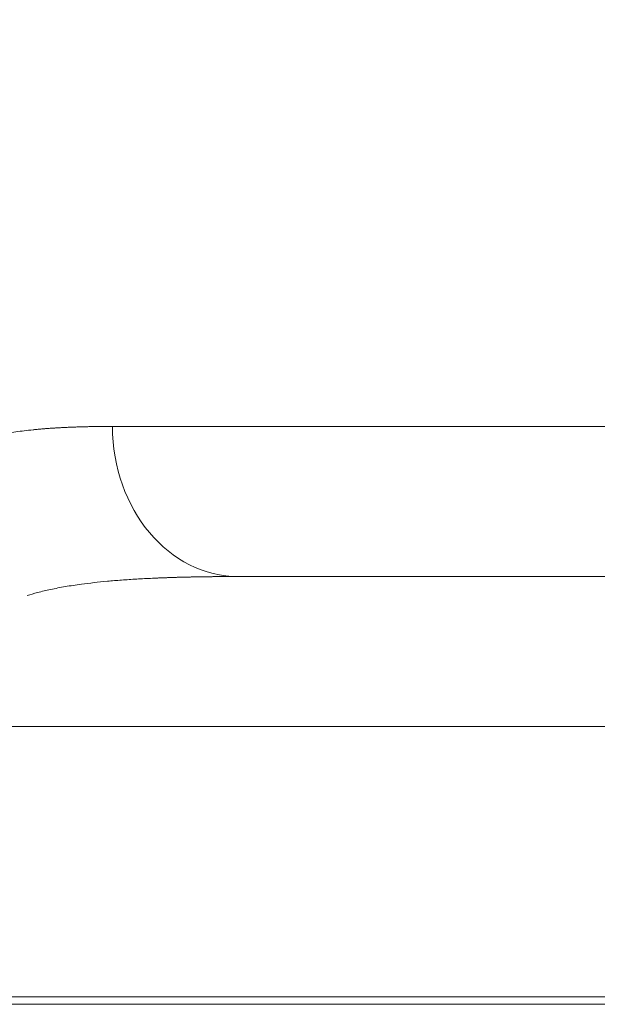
# Model space of a CAD drawing. Header units: millimetres. Extents: x 25069 to 61396, y 8621 to 21558.
# Tile 574 of 656: x 57239 to 57277, y 16116 to 16181. Entities that reach past the tile are written whole.
import ezdxf

# ---------------------------------------------------------------- set-up
doc = ezdxf.new("R2010")
doc.units = ezdxf.units.MM
doc.layers.add('10', color=7, linetype='Continuous')
doc.layers.add('dim', color=84, linetype='Continuous', lineweight=9)
doc.dimstyles.get("Standard").update_dxf_attribs({"dimtxt": 15, "dimasz": 5, "dimexe": 8, "dimexo": 5, "dimgap": 3, "dimtad": 0, "dimzin": 0, "dimdsep": 46, "dimtxsty": 'Standard', "dimblk": 'CLOSEDBLANK', "dimcen": 2, "dimclrd": 4, "dimclre": 3, "dimadec": 0, "dimazin": 0, "dimtfac": 1, "dimtofl": 0, "dimtmove": 0, "dimatfit": 3, "dimldrblk": 'CLOSEDBLANK', "dimfxl": 0, "dimtolj": 1, "dimtzin": 0, "dimarcsym": 0})

# ---------------------------------------------------------------- blocks, each defined once
blk = doc.blocks.new('_ClosedBlank')
at = {"color": 0, "linetype": 'ByBlock', "lineweight": -2}
for p, q in [((-1, 0.1667), (0, 0)), ((-1, 0.1667), (-1, -0.1667)), ((0, 0), (-1, -0.1667))]:
    blk.add_line(p, q, dxfattribs=at)
blk = doc.blocks.new('*D44')
at = {"layer": 'Defpoints', "color": 0, "lineweight": 18}
for p in [(57010.725, 16204.628), (57223.11, 16204.628), (57304.544, 16027.128)]:
    blk.add_point(p, dxfattribs=at)
at = {"layer": 'dim', "color": 3, "lineweight": -2}
for p, q in [((57203.11, 16204.628), (56990.725, 16204.628)), ((57284.544, 16027.128), (56990.725, 16027.128))]:
    blk.add_line(p, q, dxfattribs=at)
at = {"layer": 'dim', "color": 4, "lineweight": -3}
for p, q in [((57010.725, 16194.628), (57010.725, 16037.128)), ((57010.725, 16027.128), (57010.725, 16017.128))]:
    blk.add_line(p, q, dxfattribs=at)
at = {"layer": 'dim', "color": 4, "lineweight": -3, "xscale": 10, "yscale": 10, "zscale": 10}
for p, rotation in [((57010.725, 16204.628), 90), ((57010.725, 16027.128), 270)]:
    blk.add_blockref('_ClosedBlank', p, dxfattribs=dict(at, rotation=rotation))
at = {"layer": 'dim', "color": 0, "lineweight": 18, "insert": (57010.725, 15762.128), "char_height": 100, "attachment_point": 5, "rotation": 90}
blk.add_mtext('\\A1;177.50', dxfattribs=at)

msp = doc.modelspace()

# ---------------------------------------------------------------- linework, layer by layer
at = {"layer": '10', "color": 7, "linetype": 'Continuous', "lineweight": 20}
for p, q in [((57244.73, 16154.128), (57277.862, 16154.128)), ((57364.963, 16144.128), (57253.138, 16144.128)), ((57385.55, 16134.128), (57232.55, 16134.128)), ((57232.563, 16116.128), (57307.641, 16116.128)), ((57307.641, 16115.628), (57232.563, 16115.628))]:
    msp.add_line(p, q, dxfattribs=at)
msp.add_ellipse((57253.138, 16154.128), major_axis=(0, -10), ratio=0.840795, start_param=4.712389, end_param=6.283185, dxfattribs=at)
for points, knots in [([(57232.55, 16148.842), (57232.55, 16148.854), (57232.55, 16148.879), (57232.551, 16148.916), (57232.551, 16148.953), (57232.552, 16148.99), (57232.553, 16149.027), (57232.553, 16149.064), (57232.555, 16149.101), (57232.556, 16149.137), (57232.557, 16149.173), (57232.559, 16149.21), (57232.561, 16149.246), (57232.563, 16149.282), (57232.565, 16149.317), (57232.568, 16149.353), (57232.57, 16149.389), (57232.573, 16149.424), (57232.576, 16149.459), (57232.579, 16149.494), (57232.582, 16149.529), (57232.586, 16149.564), (57232.59, 16149.599), (57232.594, 16149.634), (57232.598, 16149.668), (57232.602, 16149.702), (57232.607, 16149.737), (57232.611, 16149.771), (57232.616, 16149.805), (57232.622, 16149.839), (57232.627, 16149.872), (57232.632, 16149.906), (57232.638, 16149.939), (57232.644, 16149.973), (57232.65, 16150.006), (57232.657, 16150.039), (57232.663, 16150.072), (57232.67, 16150.105), (57232.677, 16150.137), (57232.685, 16150.17), (57232.692, 16150.202), (57232.7, 16150.234), (57232.708, 16150.267), (57232.716, 16150.299), (57232.724, 16150.33), (57232.733, 16150.362), (57232.742, 16150.394), (57232.751, 16150.425), (57232.76, 16150.457), (57232.77, 16150.488), (57232.78, 16150.519), (57232.79, 16150.55), (57232.8, 16150.581), (57232.81, 16150.611), (57232.821, 16150.642), (57232.832, 16150.672), (57232.843, 16150.703), (57232.855, 16150.733), (57232.867, 16150.763), (57232.879, 16150.793), (57232.891, 16150.822), (57232.903, 16150.852), (57232.916, 16150.882), (57232.929, 16150.911), (57232.942, 16150.94), (57232.956, 16150.969), (57232.969, 16150.998), (57232.983, 16151.027), (57232.998, 16151.056), (57233.012, 16151.085), (57233.027, 16151.113), (57233.042, 16151.141), (57233.057, 16151.17), (57233.073, 16151.198), (57233.089, 16151.226), (57233.105, 16151.253), (57233.121, 16151.281), (57233.138, 16151.309), (57233.155, 16151.336), (57233.172, 16151.363), (57233.19, 16151.39), (57233.208, 16151.417), (57233.226, 16151.444), (57233.244, 16151.471), (57233.263, 16151.498), (57233.282, 16151.524), (57233.39, 16151.673), (57233.611, 16151.933), (57233.996, 16152.277), (57234.452, 16152.59), (57234.984, 16152.875), (57235.621, 16153.14), (57236.377, 16153.381), (57237.272, 16153.594), (57238.287, 16153.771), (57239.068, 16153.868), (57239.529, 16153.915), (57239.624, 16153.924), (57239.72, 16153.933), (57239.817, 16153.942), (57239.915, 16153.951), (57240.014, 16153.96), (57240.113, 16153.968), (57240.214, 16153.976), (57240.315, 16153.984), (57240.417, 16153.992), (57240.52, 16153.999), (57240.624, 16154.006), (57240.729, 16154.013), (57240.835, 16154.02), (57240.942, 16154.027), (57241.05, 16154.033), (57241.158, 16154.039), (57241.268, 16154.045), (57241.378, 16154.051), (57241.49, 16154.057), (57241.602, 16154.062), (57241.715, 16154.067), (57241.83, 16154.072), (57241.945, 16154.077), (57242.061, 16154.081), (57242.178, 16154.086), (57242.296, 16154.09), (57242.415, 16154.094), (57242.536, 16154.097), (57242.657, 16154.101), (57242.779, 16154.104), (57242.902, 16154.107), (57243.026, 16154.11), (57243.151, 16154.113), (57243.277, 16154.115), (57243.404, 16154.117), (57243.532, 16154.119), (57243.661, 16154.121), (57243.791, 16154.123), (57243.922, 16154.124), (57244.054, 16154.125), (57244.187, 16154.126), (57244.321, 16154.127), (57244.456, 16154.127), (57244.592, 16154.128), (57244.684, 16154.128), (57244.73, 16154.128)], [0, 0, 0, 0, 0.002709, 0.005423, 0.008143, 0.010868, 0.013598, 0.016334, 0.019075, 0.021822, 0.024574, 0.027331, 0.030094, 0.032862, 0.035636, 0.038415, 0.041199, 0.043989, 0.046785, 0.049586, 0.052392, 0.055204, 0.058021, 0.060844, 0.063673, 0.066507, 0.069346, 0.072191, 0.075042, 0.077898, 0.08076, 0.083627, 0.0865, 0.089378, 0.092262, 0.095152, 0.098047, 0.100948, 0.103855, 0.106767, 0.109685, 0.112608, 0.115537, 0.118472, 0.121412, 0.124358, 0.12731, 0.130267, 0.13323, 0.136199, 0.139174, 0.142154, 0.14514, 0.148131, 0.151129, 0.154132, 0.157141, 0.160155, 0.163176, 0.166202, 0.169234, 0.172271, 0.175315, 0.178364, 0.181419, 0.18448, 0.187546, 0.190619, 0.193697, 0.196781, 0.199871, 0.202967, 0.206068, 0.209176, 0.212289, 0.215408, 0.218533, 0.221664, 0.224801, 0.227943, 0.231092, 0.234246, 0.237406, 0.240573, 0.243745, 0.246923, 0.250107, 0.297707, 0.346528, 0.396584, 0.44789, 0.50046, 0.560267, 0.621792, 0.685051, 0.750056, 0.755182, 0.760322, 0.765474, 0.770641, 0.775821, 0.781015, 0.786222, 0.791443, 0.796678, 0.801927, 0.807189, 0.812464, 0.817754, 0.823057, 0.828373, 0.833704, 0.839048, 0.844406, 0.849777, 0.855162, 0.860561, 0.865974, 0.8714, 0.87684, 0.882294, 0.887761, 0.893242, 0.898737, 0.904246, 0.909768, 0.915304, 0.920854, 0.926418, 0.931995, 0.937587, 0.943192, 0.94881, 0.954443, 0.960089, 0.965749, 0.971423, 0.977111, 0.982813, 0.988528, 0.994257, 1, 1, 1, 1]), ([(57253.138, 16144.128), (57253.11, 16144.128), (57253.054, 16144.128), (57252.97, 16144.128), (57252.887, 16144.128), (57252.803, 16144.127), (57252.72, 16144.127), (57252.637, 16144.127), (57252.555, 16144.127), (57252.472, 16144.127), (57252.39, 16144.126), (57252.308, 16144.126), (57252.226, 16144.125), (57252.145, 16144.125), (57252.063, 16144.125), (57251.982, 16144.124), (57251.901, 16144.124), (57251.82, 16144.123), (57251.739, 16144.122), (57251.659, 16144.122), (57251.579, 16144.121), (57251.499, 16144.12), (57251.419, 16144.119), (57251.339, 16144.119), (57251.26, 16144.118), (57251.181, 16144.117), (57251.102, 16144.116), (57251.023, 16144.115), (57250.944, 16144.114), (57250.866, 16144.113), (57250.787, 16144.112), (57250.709, 16144.11), (57250.632, 16144.109), (57250.554, 16144.108), (57250.477, 16144.107), (57250.399, 16144.105), (57250.322, 16144.104), (57250.246, 16144.103), (57250.169, 16144.101), (57250.093, 16144.1), (57250.016, 16144.098), (57249.94, 16144.097), (57249.865, 16144.095), (57249.789, 16144.093), (57249.714, 16144.092), (57249.638, 16144.09), (57249.563, 16144.088), (57249.488, 16144.086), (57249.414, 16144.085), (57249.339, 16144.083), (57249.265, 16144.081), (57249.191, 16144.079), (57249.117, 16144.077), (57249.044, 16144.075), (57248.971, 16144.072), (57248.897, 16144.07), (57248.824, 16144.068), (57248.752, 16144.066), (57248.679, 16144.063), (57248.607, 16144.061), (57248.534, 16144.059), (57248.462, 16144.056), (57248.391, 16144.054), (57248.319, 16144.051), (57248.248, 16144.049), (57248.176, 16144.046), (57248.105, 16144.043), (57248.035, 16144.041), (57247.964, 16144.038), (57247.894, 16144.035), (57247.823, 16144.032), (57247.777, 16144.03), (57247.753, 16144.029), (57247.753, 16144.029)], [0, 0, 0, 0, 0.0145, 0.028994, 0.043481, 0.057963, 0.072438, 0.086907, 0.10137, 0.115826, 0.130276, 0.144721, 0.159158, 0.17359, 0.188016, 0.202435, 0.216848, 0.231255, 0.245655, 0.26005, 0.274438, 0.28882, 0.303196, 0.317565, 0.331929, 0.346286, 0.360637, 0.374981, 0.38932, 0.403652, 0.417978, 0.432297, 0.446611, 0.460918, 0.475219, 0.489514, 0.503802, 0.518085, 0.532361, 0.546631, 0.560894, 0.575152, 0.589403, 0.603648, 0.617886, 0.632119, 0.646345, 0.660565, 0.674779, 0.688986, 0.703187, 0.717382, 0.731571, 0.745753, 0.75993, 0.7741, 0.788263, 0.802421, 0.816572, 0.830717, 0.844856, 0.858988, 0.873115, 0.887235, 0.901348, 0.915456, 0.929557, 0.943652, 0.957741, 0.971823, 0.9859, 0.99997, 1, 1, 1, 1]), ([(57247.753, 16144.029), (57247.73, 16144.028), (57247.684, 16144.026), (57247.614, 16144.023), (57247.545, 16144.02), (57247.476, 16144.017), (57247.068, 16143.999), (57246.343, 16143.961), (57245.338, 16143.894), (57244.391, 16143.815), (57243.499, 16143.724), (57242.555, 16143.608), (57241.584, 16143.461), (57240.612, 16143.276), (57239.771, 16143.076), (57239.268, 16142.93), (57239.044, 16142.858)], [0, 0, 0, 0, 0.006424, 0.012858, 0.01929, 0.025719, 0.032145, 0.133213, 0.23268, 0.330556, 0.426855, 0.521588, 0.650866, 0.775672, 0.896066, 1, 1, 1, 1])]:
    msp.add_open_spline(points, degree=3, knots=knots, dxfattribs=at)

# ---------------------------------------------------------------- dimensions: what is measured, and where the dimension line sits
at = {"layer": 'dim', "lineweight": 18}
dim = msp.add_linear_dim(base=(57010.725, 16204.628), p1=(57304.544, 16027.128), p2=(57223.11, 16204.628), angle=90, dimstyle='Standard', override={"dimscale": 2, "dimtxt": 50, "dimexe": 10, "dimexo": 10, "dimgap": 15, "dimlwd": 65533}, dxfattribs=at)
dim.commit()
dim.dimension.update_dxf_attribs({"geometry": '*D44', "text_midpoint": (57010.725, 15762.128), "dimtype": 160})

doc.saveas('drawing.dxf')
